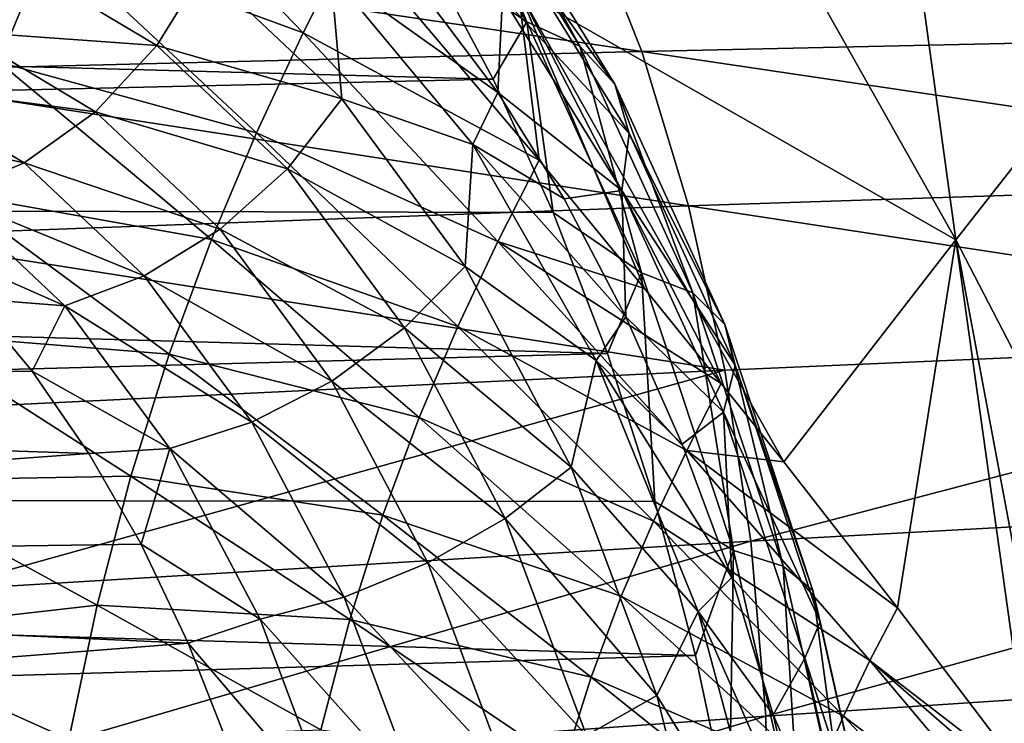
# Model space of a CAD drawing. Header units: metres. Extents: x 26 to 263, y -109 to 109.
# Tile 269 of 656: x 140.51 to 146.13, y -71.97 to -67.95. Entities that reach past the tile are written whole.
import ezdxf

# ---------------------------------------------------------------- set-up
doc = ezdxf.new("R2010")
doc.units = ezdxf.units.M
doc.layers.add('solid_500750', color=7, linetype='CONTINUOUS')

msp = doc.modelspace()

# ---------------------------------------------------------------- linework, layer by layer
at = {"layer": 'solid_500750'}
for points in [[(145.316269, -65.279068, 46.710617), (144.340225, -66.514282, 48.12796), (145.856659, -69.204903, 46.802704)], [(146.826904, -67.967186, 45.384434), (145.316269, -65.279068, 46.710617), (145.856659, -69.204903, 46.802704)], [(145.935242, -65.607376, 46.034027), (145.316269, -65.279068, 46.710617), (146.826904, -67.967186, 45.384434)], [(146.330414, -66.630692, 45.758297), (145.935242, -65.607376, 46.034027), (146.826904, -67.967186, 45.384434)], [(145.856659, -69.204903, 46.802704), (144.340225, -66.514282, 48.12796), (143.356033, -67.775246, 49.512928)], [(142.635605, -66.714333, 28.924284), (142.835876, -67.577042, 27.747768), (143.406082, -67.960724, 27.823925)], [(142.635605, -66.714333, 28.924284), (143.406082, -67.960724, 27.823925), (142.951599, -66.873894, 29.300879)], [(142.127975, -68.02314, 50.941147), (140.984161, -66.836975, 51.956638), (140.681763, -67.492203, 52.416386)], [(142.127975, -68.02314, 50.941147), (142.401581, -67.478249, 50.53162), (140.984161, -66.836975, 51.956638)], [(142.951599, -66.873894, 29.300879), (143.709259, -68.099541, 28.218838), (143.170685, -67.123268, 29.69705)], [(143.406082, -67.960724, 27.823925), (143.709259, -68.099541, 28.218838), (142.951599, -66.873894, 29.300879)], [(143.170685, -67.123268, 29.69705), (143.908295, -68.316483, 28.643635), (143.278229, -67.445786, 30.086342)], [(143.709259, -68.099541, 28.218838), (143.908295, -68.316483, 28.643635), (143.170685, -67.123268, 29.69705)], [(140.390274, -68.190704, 52.854572), (140.681763, -67.492203, 52.416386), (139.15181, -67.180389, 53.97015)], [(148.725479, -68.027214, 18.913742), (143.742477, -67.324677, 16.952589), (148.42009, -67.272675, 19.397869)], [(144.062714, -68.129166, 16.454216), (139.030457, -67.386108, 14.578718), (143.742477, -67.324677, 16.952589)], [(148.725479, -68.027214, 18.913742), (144.062714, -68.129166, 16.454216), (143.742477, -67.324677, 16.952589)], [(144.062714, -68.129166, 16.454216), (139.366699, -68.246376, 14.064436), (139.030457, -67.386108, 14.578718)], [(143.212997, -68.288322, 27.209169), (112.299622, -67.46006, 5.384217), (112.994293, -68.978752, 4.39213)], [(143.212997, -68.288322, 27.209169), (142.835876, -67.577042, 27.747768), (112.299622, -67.46006, 5.384217)], [(143.475937, -68.749596, 49.551613), (142.401581, -67.478249, 50.53162), (142.127975, -68.02314, 50.941147)], [(143.356033, -67.775246, 49.512928), (142.401581, -67.478249, 50.53162), (143.475937, -68.749596, 49.551613)], [(143.278229, -67.445786, 30.086342), (143.989914, -68.597069, 29.069948), (143.267044, -67.819931, 30.442751)], [(143.908295, -68.316483, 28.643635), (143.989914, -68.597069, 29.069948), (143.278229, -67.445786, 30.086342)], [(141.861053, -68.594505, 51.3377), (140.681763, -67.492203, 52.416386), (140.390274, -68.190704, 52.854572)], [(141.861053, -68.594505, 51.3377), (142.127975, -68.02314, 50.941147), (140.681763, -67.492203, 52.416386)], [(143.406082, -67.960724, 27.823925), (142.835876, -67.577042, 27.747768), (143.212997, -68.288322, 27.209169)], [(140.488815, -67.615211, 34.068233), (141.291519, -68.095657, 32.921852), (140.175369, -68.014801, 33.972279)], [(141.562103, -67.6576, 32.876743), (141.291519, -68.095657, 32.921852), (140.488815, -67.615211, 34.068233)], [(141.562103, -67.6576, 32.876743), (142.348358, -68.399437, 31.753859), (141.291519, -68.095657, 32.921852)], [(141.562103, -67.6576, 32.876743), (142.28656, -67.683075, 31.958303), (142.348358, -68.399437, 31.753859)], [(142.28656, -67.683075, 31.958303), (142.837372, -67.82885, 31.171671), (143.24028, -68.363548, 30.596243)], [(143.097824, -68.660477, 30.799692), (142.28656, -67.683075, 31.958303), (143.24028, -68.363548, 30.596243)], [(142.348358, -68.399437, 31.753859), (142.28656, -67.683075, 31.958303), (143.097824, -68.660477, 30.799692)], [(143.267044, -67.819931, 30.442751), (143.24028, -68.363548, 30.596243), (142.837372, -67.82885, 31.171671)], [(143.267044, -67.819931, 30.442751), (143.948654, -68.922562, 29.469307), (143.24028, -68.363548, 30.596243)], [(143.989914, -68.597069, 29.069948), (143.948654, -68.922562, 29.469307), (143.267044, -67.819931, 30.442751)], [(143.356033, -67.775246, 49.512928), (143.475937, -68.749596, 49.551613), (144.078461, -69.482819, 48.974346)], [(143.356033, -67.775246, 49.512928), (144.078461, -69.482819, 48.974346), (144.516235, -70.025414, 48.541492)], [(143.356033, -67.775246, 49.512928), (144.516235, -70.025414, 48.541492), (144.872665, -70.47361, 48.180328)], [(145.856659, -69.204903, 46.802704), (143.356033, -67.775246, 49.512928), (144.872665, -70.47361, 48.180328)], [(143.406082, -67.960724, 27.823925), (143.212997, -68.288322, 27.209169), (143.556961, -69.049004, 26.717947)], [(143.406082, -67.960724, 27.823925), (143.556961, -69.049004, 26.717947), (144.061417, -69.393402, 26.888027)], [(143.406082, -67.960724, 27.823925), (144.061417, -69.393402, 26.888027), (143.709259, -68.099541, 28.218838)], [(146.826904, -67.967186, 45.384434), (145.856659, -69.204903, 46.802704), (147.268402, -71.930237, 45.373363)], [(140.175369, -68.014801, 33.972279), (140.941132, -68.473137, 32.878643), (139.797089, -68.323586, 33.802872)], [(141.291519, -68.095657, 32.921852), (140.941132, -68.473137, 32.878643), (140.175369, -68.014801, 33.972279)], [(143.240631, -69.213776, 49.897823), (142.127975, -68.02314, 50.941147), (141.861053, -68.594505, 51.3377)], [(143.240631, -69.213776, 49.897823), (143.475937, -68.749596, 49.551613), (142.127975, -68.02314, 50.941147)], [(148.978745, -68.859314, 18.521843), (144.062714, -68.129166, 16.454216), (148.725479, -68.027214, 18.913742)], [(141.291519, -68.095657, 32.921852), (142.037918, -68.799889, 31.855883), (140.941132, -68.473137, 32.878643)], [(142.348358, -68.399437, 31.753859), (142.037918, -68.799889, 31.855883), (141.291519, -68.095657, 32.921852)], [(143.709259, -68.099541, 28.218838), (144.353668, -69.508369, 27.298519), (143.908295, -68.316483, 28.643635)], [(144.061417, -69.393402, 26.888027), (144.353668, -69.508369, 27.298519), (143.709259, -68.099541, 28.218838)], [(144.328766, -69.011421, 16.04845), (139.366699, -68.246376, 14.064436), (144.062714, -68.129166, 16.454216)], [(148.978745, -68.859314, 18.521843), (144.328766, -69.011421, 16.04845), (144.062714, -68.129166, 16.454216)], [(141.603897, -69.203896, 51.716011), (140.390274, -68.190704, 52.854572), (140.116653, -68.939369, 53.26181)], [(141.603897, -69.203896, 51.716011), (141.861053, -68.594505, 51.3377), (140.390274, -68.190704, 52.854572)], [(144.328766, -69.011421, 16.04845), (139.646408, -69.183289, 13.643537), (139.366699, -68.246376, 14.064436)], [(143.556961, -69.049004, 26.717947), (143.212997, -68.288322, 27.209169), (112.994293, -68.978752, 4.39213)], [(139.797089, -68.323586, 33.802872), (140.534332, -68.764839, 32.749992), (139.379288, -68.52095, 33.571327)], [(140.941132, -68.473137, 32.878643), (140.534332, -68.764839, 32.749992), (139.797089, -68.323586, 33.802872)], [(143.908295, -68.316483, 28.643635), (144.53566, -69.688042, 27.747663), (143.989914, -68.597069, 29.069948)], [(144.353668, -69.508369, 27.298519), (144.53566, -69.688042, 27.747663), (143.908295, -68.316483, 28.643635)], [(143.097824, -68.660477, 30.799692), (143.24028, -68.363548, 30.596243), (143.618301, -68.970612, 30.056372)], [(143.948654, -68.922562, 29.469307), (143.618301, -68.970612, 30.056372), (143.24028, -68.363548, 30.596243)], [(142.348358, -68.399437, 31.753859), (143.053848, -69.356773, 30.746307), (142.037918, -68.799889, 31.855883)], [(142.348358, -68.399437, 31.753859), (143.097824, -68.660477, 30.799692), (143.053848, -69.356773, 30.746307)], [(140.941132, -68.473137, 32.878643), (141.653198, -69.144966, 31.861717), (140.534332, -68.764839, 32.749992)], [(142.037918, -68.799889, 31.855883), (141.653198, -69.144966, 31.861717), (140.941132, -68.473137, 32.878643)], [(140.534332, -68.764839, 32.749992), (140.098267, -68.951286, 32.544502), (139.379288, -68.52095, 33.571327)], [(143.010986, -69.70079, 50.233112), (141.861053, -68.594505, 51.3377), (141.603897, -69.203896, 51.716011)], [(143.010986, -69.70079, 50.233112), (143.240631, -69.213776, 49.897823), (141.861053, -68.594505, 51.3377)], [(143.989914, -68.597069, 29.069948), (144.59523, -69.920425, 28.205465), (143.948654, -68.922562, 29.469307)], [(144.53566, -69.688042, 27.747663), (144.59523, -69.920425, 28.205465), (143.989914, -68.597069, 29.069948)], [(143.053848, -69.356773, 30.746307), (143.097824, -68.660477, 30.799692), (143.801956, -69.89431, 29.794106)], [(143.097824, -68.660477, 30.799692), (143.618301, -68.970612, 30.056372), (143.971741, -69.645378, 29.551626)], [(143.801956, -69.89431, 29.794106), (143.097824, -68.660477, 30.799692), (143.971741, -69.645378, 29.551626)], [(140.534332, -68.764839, 32.749992), (141.219849, -69.411629, 31.770969), (140.098267, -68.951286, 32.544502)], [(141.653198, -69.144966, 31.861717), (141.219849, -69.411629, 31.770969), (140.534332, -68.764839, 32.749992)], [(144.078461, -69.482819, 48.974346), (143.475937, -68.749596, 49.551613), (143.240631, -69.213776, 49.897823)], [(142.037918, -68.799889, 31.855883), (142.707657, -69.708702, 30.899403), (141.653198, -69.144966, 31.861717)], [(143.053848, -69.356773, 30.746307), (142.707657, -69.708702, 30.899403), (142.037918, -68.799889, 31.855883)], [(149.176773, -69.747467, 18.228249), (144.328766, -69.011421, 16.04845), (148.978745, -68.859314, 18.521843)], [(141.362732, -69.857346, 52.068077), (140.116653, -68.939369, 53.26181), (139.86731, -69.738457, 53.629364)], [(141.362732, -69.857346, 52.068077), (141.603897, -69.203896, 51.716011), (140.116653, -68.939369, 53.26181)], [(143.948654, -68.922562, 29.469307), (143.971741, -69.645378, 29.551626), (143.618301, -68.970612, 30.056372)], [(143.948654, -68.922562, 29.469307), (144.528397, -70.189995, 28.641354), (143.971741, -69.645378, 29.551626)], [(144.59523, -69.920425, 28.205465), (144.528397, -70.189995, 28.641354), (143.948654, -68.922562, 29.469307)], [(143.865631, -69.854385, 26.277126), (112.994293, -68.978752, 4.39213), (113.551369, -70.660988, 3.596539)], [(143.865631, -69.854385, 26.277126), (143.556961, -69.049004, 26.717947), (112.994293, -68.978752, 4.39213)], [(140.098267, -68.951286, 32.544502), (140.76683, -69.582077, 31.589703), (139.865036, -69.183807, 31.990572)], [(141.219849, -69.411629, 31.770969), (140.76683, -69.582077, 31.589703), (140.098267, -68.951286, 32.544502)], [(144.537384, -69.949989, 15.741293), (139.646408, -69.183289, 13.643537), (144.328766, -69.011421, 16.04845)], [(144.061417, -69.393402, 26.888027), (143.556961, -69.049004, 26.717947), (143.865631, -69.854385, 26.277126)], [(149.176773, -69.747467, 18.228249), (144.537384, -69.949989, 15.741293), (144.328766, -69.011421, 16.04845)], [(141.653198, -69.144966, 31.861717), (142.292114, -70.011971, 30.949244), (141.219849, -69.411629, 31.770969)], [(142.707657, -69.708702, 30.899403), (142.292114, -70.011971, 30.949244), (141.653198, -69.144966, 31.861717)], [(144.537384, -69.949989, 15.741293), (139.866379, -70.176308, 13.321719), (139.646408, -69.183289, 13.643537)], [(140.76683, -69.582077, 31.589703), (140.232971, -69.541115, 31.465097), (139.865036, -69.183807, 31.990572)], [(142.789871, -70.220543, 50.553288), (141.603897, -69.203896, 51.716011), (141.362732, -69.857346, 52.068077)], [(142.789871, -70.220543, 50.553288), (143.010986, -69.70079, 50.233112), (141.603897, -69.203896, 51.716011)], [(144.320282, -70.408707, 48.826107), (143.240631, -69.213776, 49.897823), (143.010986, -69.70079, 50.233112)], [(144.516235, -70.025414, 48.541492), (144.078461, -69.482819, 48.974346), (143.240631, -69.213776, 49.897823)], [(144.320282, -70.408707, 48.826107), (144.516235, -70.025414, 48.541492), (143.240631, -69.213776, 49.897823)], [(145.856659, -69.204903, 46.802704), (144.872665, -70.47361, 48.180328), (145.522568, -71.30661, 47.500404)], [(145.856659, -69.204903, 46.802704), (145.522568, -71.30661, 47.500404), (146.2948, -72.3246, 46.654171)], [(145.856659, -69.204903, 46.802704), (146.2948, -72.3246, 46.654171), (146.489624, -72.586563, 46.43367)], [(147.268402, -71.930237, 45.373363), (145.856659, -69.204903, 46.802704), (146.489624, -72.586563, 46.43367)], [(143.053848, -69.356773, 30.746307), (143.659332, -70.50351, 29.881577), (142.707657, -69.708702, 30.899403)], [(143.053848, -69.356773, 30.746307), (143.801956, -69.89431, 29.794106), (143.659332, -70.50351, 29.881577)], [(144.061417, -69.393402, 26.888027), (143.865631, -69.854385, 26.277126), (144.1371, -70.699516, 25.889427)], [(144.061417, -69.393402, 26.888027), (144.1371, -70.699516, 25.889427), (144.586945, -70.980354, 26.137497)], [(144.061417, -69.393402, 26.888027), (144.586945, -70.980354, 26.137497), (144.353668, -69.508369, 27.298519)], [(141.219849, -69.411629, 31.770969), (141.834961, -70.246323, 30.892506), (140.76683, -69.582077, 31.589703)], [(142.292114, -70.011971, 30.949244), (141.834961, -70.246323, 30.892506), (141.219849, -69.411629, 31.770969)], [(144.353668, -69.508369, 27.298519), (144.870453, -71.068909, 26.56048), (144.53566, -69.688042, 27.747663)], [(144.586945, -70.980354, 26.137497), (144.870453, -71.068909, 26.56048), (144.353668, -69.508369, 27.298519)], [(140.232971, -69.541115, 31.465097), (140.580429, -69.956078, 30.968872), (131.306885, -70.112328, 24.620241)], [(140.76683, -69.582077, 31.589703), (140.580429, -69.956078, 30.968872), (140.232971, -69.541115, 31.465097)], [(140.76683, -69.582077, 31.589703), (141.366714, -70.396111, 30.732973), (140.580429, -69.956078, 30.968872)], [(141.834961, -70.246323, 30.892506), (141.366714, -70.396111, 30.732973), (140.76683, -69.582077, 31.589703)], [(143.801956, -69.89431, 29.794106), (143.971741, -69.645378, 29.551626), (144.293304, -70.372025, 29.092388)], [(144.528397, -70.189995, 28.641354), (144.293304, -70.372025, 29.092388), (143.971741, -69.645378, 29.551626)], [(141.143311, -70.555031, 52.386425), (139.86731, -69.738457, 53.629364), (139.64798, -70.582314, 53.949341)], [(141.143311, -70.555031, 52.386425), (141.362732, -69.857346, 52.068077), (139.86731, -69.738457, 53.629364)], [(142.707657, -69.708702, 30.899403), (143.282455, -70.79731, 30.078501), (142.292114, -70.011971, 30.949244)], [(143.659332, -70.50351, 29.881577), (143.282455, -70.79731, 30.078501), (142.707657, -69.708702, 30.899403)], [(144.129227, -70.811188, 49.101643), (143.010986, -69.70079, 50.233112), (142.789871, -70.220543, 50.553288)], [(144.129227, -70.811188, 49.101643), (144.320282, -70.408707, 48.826107), (143.010986, -69.70079, 50.233112)], [(144.53566, -69.688042, 27.747663), (145.038773, -71.207298, 27.02915), (144.59523, -69.920425, 28.205465)], [(144.870453, -71.068909, 26.56048), (145.038773, -71.207298, 27.02915), (144.53566, -69.688042, 27.747663)], [(144.685638, -70.927284, 15.537544), (144.537384, -69.949989, 15.741293), (149.176773, -69.747467, 18.228249)], [(149.31662, -70.673851, 18.037848), (144.685638, -70.927284, 15.537544), (149.176773, -69.747467, 18.228249)], [(144.1371, -70.699516, 25.889427), (143.865631, -69.854385, 26.277126), (113.551369, -70.660988, 3.596539)], [(142.582642, -70.778206, 50.851627), (141.362732, -69.857346, 52.068077), (141.143311, -70.555031, 52.386425)], [(142.582642, -70.778206, 50.851627), (142.789871, -70.220543, 50.553288), (141.362732, -69.857346, 52.068077)], [(143.659332, -70.50351, 29.881577), (143.801956, -69.89431, 29.794106), (144.383392, -71.32795, 28.963728)], [(143.801956, -69.89431, 29.794106), (144.293304, -70.372025, 29.092388), (144.575729, -71.134743, 28.689037)], [(144.383392, -71.32795, 28.963728), (143.801956, -69.89431, 29.794106), (144.575729, -71.134743, 28.689037)], [(140.580429, -69.956078, 30.968872), (140.904449, -70.425171, 30.506126), (131.306885, -70.112328, 24.620241)], [(140.023758, -71.208542, 13.103573), (139.866379, -70.176308, 13.321719), (144.537384, -69.949989, 15.741293)], [(144.685638, -70.927284, 15.537544), (140.023758, -71.208542, 13.103573), (144.537384, -69.949989, 15.741293)], [(141.366714, -70.396111, 30.732973), (140.904449, -70.425171, 30.506126), (140.580429, -69.956078, 30.968872)], [(144.59523, -69.920425, 28.205465), (145.080658, -71.386284, 27.512205), (144.528397, -70.189995, 28.641354)], [(145.038773, -71.207298, 27.02915), (145.080658, -71.386284, 27.512205), (144.59523, -69.920425, 28.205465)], [(142.292114, -70.011971, 30.949244), (142.840469, -71.050491, 30.166113), (141.834961, -70.246323, 30.892506)], [(143.282455, -70.79731, 30.078501), (142.840469, -71.050491, 30.166113), (142.292114, -70.011971, 30.949244)], [(144.872665, -70.47361, 48.180328), (144.516235, -70.025414, 48.541492), (144.320282, -70.408707, 48.826107)], [(140.904449, -70.425171, 30.506126), (131.913467, -71.076309, 23.753948), (131.306885, -70.112328, 24.620241)], [(143.945374, -71.240952, 49.365002), (142.789871, -70.220543, 50.553288), (142.582642, -70.778206, 50.851627)], [(143.945374, -71.240952, 49.365002), (144.129227, -70.811188, 49.101643), (142.789871, -70.220543, 50.553288)], [(144.528397, -70.189995, 28.641354), (144.575729, -71.134743, 28.689037), (144.293304, -70.372025, 29.092388)], [(144.528397, -70.189995, 28.641354), (144.993317, -71.593918, 27.977386), (144.575729, -71.134743, 28.689037)], [(145.080658, -71.386284, 27.512205), (144.993317, -71.593918, 27.977386), (144.528397, -70.189995, 28.641354)], [(141.834961, -70.246323, 30.892506), (142.362869, -71.24614, 30.138559), (141.366714, -70.396111, 30.732973)], [(142.840469, -71.050491, 30.166113), (142.362869, -71.24614, 30.138559), (141.834961, -70.246323, 30.892506)], [(141.366714, -70.396111, 30.732973), (141.202255, -70.944389, 30.080809), (140.904449, -70.425171, 30.506126)], [(141.366714, -70.396111, 30.732973), (141.881577, -71.371185, 29.997683), (141.202255, -70.944389, 30.080809)], [(142.362869, -71.24614, 30.138559), (141.881577, -71.371185, 29.997683), (141.366714, -70.396111, 30.732973)], [(145.365646, -71.607437, 47.725765), (144.320282, -70.408707, 48.826107), (144.129227, -70.811188, 49.101643)], [(145.522568, -71.30661, 47.500404), (144.872665, -70.47361, 48.180328), (144.320282, -70.408707, 48.826107)], [(145.365646, -71.607437, 47.725765), (145.522568, -71.30661, 47.500404), (144.320282, -70.408707, 48.826107)], [(140.904449, -70.425171, 30.506126), (141.202255, -70.944389, 30.080809), (131.913467, -71.076309, 23.753948)], [(143.659332, -70.50351, 29.881577), (144.148315, -71.808357, 29.18325), (143.282455, -70.79731, 30.078501)], [(143.659332, -70.50351, 29.881577), (144.383392, -71.32795, 28.963728), (144.148315, -71.808357, 29.18325)], [(140.950714, -71.291931, 52.664249), (141.143311, -70.555031, 52.386425), (139.64798, -70.582314, 53.949341)], [(142.394272, -71.373901, 51.121819), (141.143311, -70.555031, 52.386425), (140.950714, -71.291931, 52.664249)], [(142.394272, -71.373901, 51.121819), (142.582642, -70.778206, 50.851627), (141.143311, -70.555031, 52.386425)], [(140.950714, -71.291931, 52.664249), (139.64798, -70.582314, 53.949341), (139.463181, -71.461037, 54.215508)], [(144.36969, -71.579163, 25.55724), (113.551369, -70.660988, 3.596539), (113.95842, -72.469185, 3.015215)], [(144.36969, -71.579163, 25.55724), (144.1371, -70.699516, 25.889427), (113.551369, -70.660988, 3.596539)], [(144.770096, -71.925934, 15.441795), (144.685638, -70.927284, 15.537544), (149.31662, -70.673851, 18.037848)], [(149.394821, -71.620926, 17.955267), (144.770096, -71.925934, 15.441795), (149.31662, -70.673851, 18.037848)], [(144.586945, -70.980354, 26.137497), (144.1371, -70.699516, 25.889427), (144.36969, -71.579163, 25.55724)], [(143.773163, -71.702324, 49.610657), (142.582642, -70.778206, 50.851627), (142.394272, -71.373901, 51.121819)], [(143.773163, -71.702324, 49.610657), (143.945374, -71.240952, 49.365002), (142.582642, -70.778206, 50.851627)], [(143.282455, -70.79731, 30.078501), (143.746658, -72.036018, 29.415569), (142.840469, -71.050491, 30.166113)], [(144.148315, -71.808357, 29.18325), (143.746658, -72.036018, 29.415569), (143.282455, -70.79731, 30.078501)], [(145.214096, -71.925308, 47.942627), (144.129227, -70.811188, 49.101643), (143.945374, -71.240952, 49.365002)], [(145.214096, -71.925308, 47.942627), (145.365646, -71.607437, 47.725765), (144.129227, -70.811188, 49.101643)], [(141.202255, -70.944389, 30.080809), (141.471313, -71.509293, 29.69655), (131.913467, -71.076309, 23.753948)], [(140.115295, -72.263306, 12.993513), (140.023758, -71.208542, 13.103573), (144.685638, -70.927284, 15.537544)], [(144.770096, -71.925934, 15.441795), (140.115295, -72.263306, 12.993513), (144.685638, -70.927284, 15.537544)], [(141.881577, -71.371185, 29.997683), (141.471313, -71.509293, 29.69655), (141.202255, -70.944389, 30.080809)], [(144.586945, -70.980354, 26.137497), (144.36969, -71.579163, 25.55724), (144.561996, -72.487923, 25.28261)], [(144.586945, -70.980354, 26.137497), (144.561996, -72.487923, 25.28261), (144.970932, -72.68615, 25.589096)], [(144.586945, -70.980354, 26.137497), (144.970932, -72.68615, 25.589096), (144.870453, -71.068909, 26.56048)], [(141.471313, -71.509293, 29.69655), (132.408096, -72.218193, 23.047535), (131.913467, -71.076309, 23.753948)], [(142.840469, -71.050491, 30.166113), (143.283295, -72.232208, 29.533684), (142.362869, -71.24614, 30.138559)], [(143.746658, -72.036018, 29.415569), (143.283295, -72.232208, 29.533684), (142.840469, -71.050491, 30.166113)], [(144.870453, -71.068909, 26.56048), (145.248047, -72.7463, 26.021208), (145.038773, -71.207298, 27.02915)], [(144.970932, -72.68615, 25.589096), (145.248047, -72.7463, 26.021208), (144.870453, -71.068909, 26.56048)], [(144.383392, -71.32795, 28.963728), (144.575729, -71.134743, 28.689037), (144.81189, -71.918007, 28.351768)], [(144.993317, -71.593918, 27.977386), (144.81189, -71.918007, 28.351768), (144.575729, -71.134743, 28.689037)], [(142.362869, -71.24614, 30.138559), (142.7892, -72.383812, 29.529701), (141.881577, -71.371185, 29.997683)], [(143.283295, -72.232208, 29.533684), (142.7892, -72.383812, 29.529701), (142.362869, -71.24614, 30.138559)], [(145.068344, -72.264862, 48.150078), (143.945374, -71.240952, 49.365002), (143.773163, -71.702324, 49.610657)], [(145.068344, -72.264862, 48.150078), (145.214096, -71.925308, 47.942627), (143.945374, -71.240952, 49.365002)], [(145.038773, -71.207298, 27.02915), (145.406372, -72.840317, 26.504145), (145.080658, -71.386284, 27.512205)], [(145.248047, -72.7463, 26.021208), (145.406372, -72.840317, 26.504145), (145.038773, -71.207298, 27.02915)], [(140.788971, -72.059265, 52.896141), (140.950714, -71.291931, 52.664249), (139.463181, -71.461037, 54.215508)], [(142.229187, -72.003235, 51.358082), (140.950714, -71.291931, 52.664249), (140.788971, -72.059265, 52.896141)], [(142.229187, -72.003235, 51.358082), (142.394272, -71.373901, 51.121819), (140.950714, -71.291931, 52.664249)], [(146.2948, -72.3246, 46.654171), (145.522568, -71.30661, 47.500404), (145.365646, -71.607437, 47.725765)], [(144.148315, -71.808357, 29.18325), (144.383392, -71.32795, 28.963728), (144.795715, -72.86042, 28.374855)], [(144.383392, -71.32795, 28.963728), (144.81189, -71.918007, 28.351768), (145.004059, -72.726784, 28.077316)], [(144.795715, -72.86042, 28.374855), (144.383392, -71.32795, 28.963728), (145.004059, -72.726784, 28.077316)], [(141.881577, -71.371185, 29.997683), (142.297348, -72.480713, 29.403889), (141.471313, -71.509293, 29.69655)], [(142.7892, -72.383812, 29.529701), (142.297348, -72.480713, 29.403889), (141.881577, -71.371185, 29.997683)], [(143.61673, -72.195381, 49.833401), (142.394272, -71.373901, 51.121819), (142.229187, -72.003235, 51.358082)], [(143.61673, -72.195381, 49.833401), (143.773163, -71.702324, 49.610657), (142.394272, -71.373901, 51.121819)], [(145.080658, -71.386284, 27.512205), (145.435349, -72.961906, 27.005651), (144.993317, -71.593918, 27.977386)], [(145.406372, -72.840317, 26.504145), (145.435349, -72.961906, 27.005651), (145.080658, -71.386284, 27.512205)], [(140.788971, -72.059265, 52.896141), (139.463181, -71.461037, 54.215508), (139.316238, -72.362404, 54.423134)], [(141.471313, -71.509293, 29.69655), (141.709335, -72.115074, 29.356627), (132.408096, -72.218193, 23.047535)], [(142.297348, -72.480713, 29.403889), (141.709335, -72.115074, 29.356627), (141.471313, -71.509293, 29.69655)], [(144.561996, -72.487923, 25.28261), (144.36969, -71.579163, 25.55724), (113.95842, -72.469185, 3.015215)], [(144.993317, -71.593918, 27.977386), (145.333008, -73.102959, 27.492237), (144.81189, -71.918007, 28.351768)], [(145.435349, -72.961906, 27.005651), (145.333008, -73.102959, 27.492237), (144.993317, -71.593918, 27.977386)], [(144.786606, -72.924797, 15.459641), (144.770096, -71.925934, 15.441795), (149.394821, -71.620926, 17.955267)], [(149.407166, -72.56752, 17.986101), (144.786606, -72.924797, 15.459641), (149.394821, -71.620926, 17.955267)], [(146.375793, -72.809288, 46.596779), (145.365646, -71.607437, 47.725765), (145.214096, -71.925308, 47.942627)], [(146.489624, -72.586563, 46.43367), (146.2948, -72.3246, 46.654171), (145.365646, -71.607437, 47.725765)], [(146.375793, -72.809288, 46.596779), (146.489624, -72.586563, 46.43367), (145.365646, -71.607437, 47.725765)], [(144.931915, -72.629539, 48.343735), (143.773163, -71.702324, 49.610657), (143.61673, -72.195381, 49.833401)], [(144.931915, -72.629539, 48.343735), (145.068344, -72.264862, 48.150078), (143.773163, -71.702324, 49.610657)], [(144.148315, -71.808357, 29.18325), (144.507431, -73.235725, 28.670378), (143.746658, -72.036018, 29.415569)], [(144.148315, -71.808357, 29.18325), (144.795715, -72.86042, 28.374855), (144.507431, -73.235725, 28.670378)], [(140.137009, -73.320343, 12.996912), (140.115295, -72.263306, 12.993513), (144.770096, -71.925934, 15.441795)], [(144.786606, -72.924797, 15.459641), (140.137009, -73.320343, 12.996912), (144.770096, -71.925934, 15.441795)], [(145.333008, -73.102959, 27.492237), (145.004059, -72.726784, 28.077316), (144.81189, -71.918007, 28.351768)], [(146.264343, -73.042488, 46.755608), (145.214096, -71.925308, 47.942627), (145.068344, -72.264862, 48.150078)], [(146.264343, -73.042488, 46.755608), (146.375793, -72.809288, 46.596779), (145.214096, -71.925308, 47.942627)]]:
    msp.add_3dface(points, dxfattribs=at)

doc.saveas('drawing.dxf')
